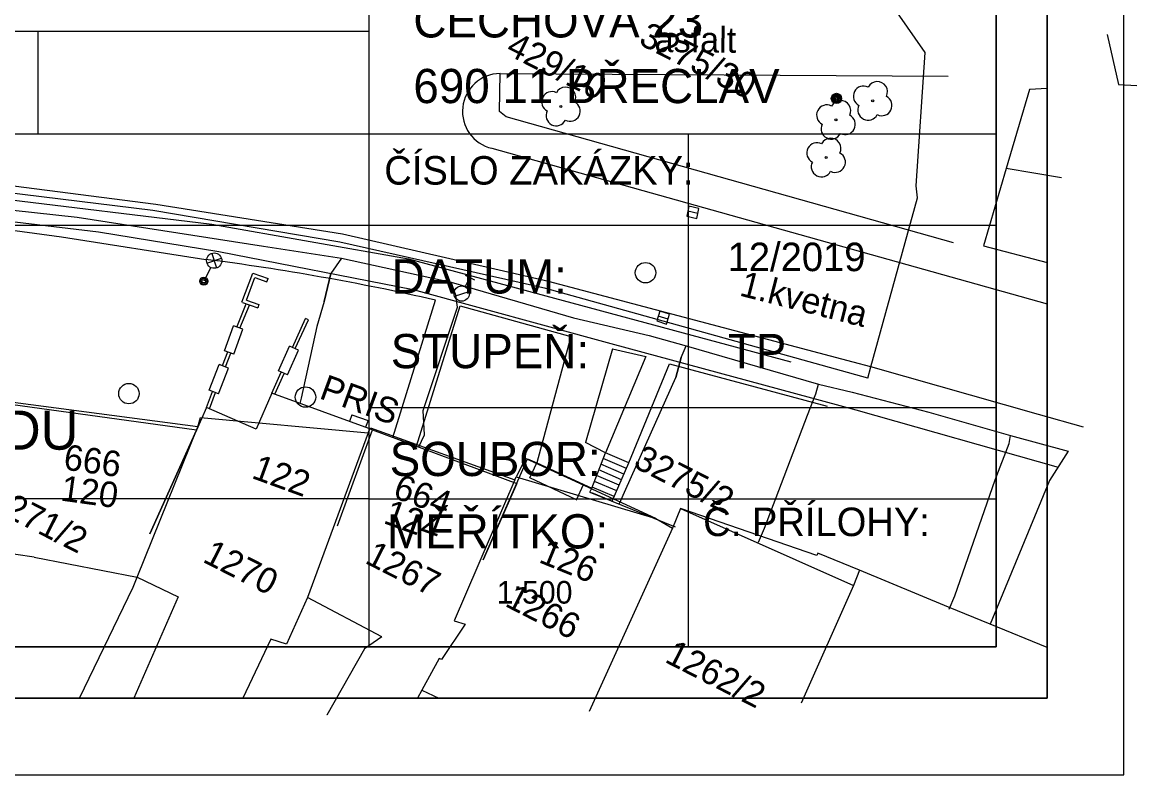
# Model space of a CAD drawing. Extents: x -601580 to 4, y -1204314 to 4.
# Drawn here: x -595811 to -595756.5, y -1203190.7 to -1203153.9 of the extents above; entities that cross this region are included whole.
import ezdxf

# ---------------------------------------------------------------- set-up
doc = ezdxf.new("R2010")
doc.units = 0
for name, color, linetype in [('00-KN-HRANICE PARCEL', 7, 'Continuous'), ('00-KN-PARC. CISLA', 7, 'Continuous'), ('00-KN-VNITRNI KRESBA', 7, 'Continuous'), ('00-POLOHOPIS', 7, 'Continuous'), ('00-RAZÍTKO', 7, 'Continuous'), ('00-SITE KOM. KABEL', 7, 'Continuous'), ('00-VAK-VODA-RAD IGIS', 7, 'Continuous'), ('Vrstva 22', 7, 'Continuous'), ('Vrstva 25', 7, 'Continuous'), ('Vrstva 27', 7, 'Continuous'), ('Vrstva 28', 7, 'Continuous'), ('Vrstva 33', 7, 'Continuous')]:
    doc.layers.add(name, color=color, linetype=linetype)

# ---------------------------------------------------------------- blocks, each defined once
blk = doc.blocks.new('6.20D_30')
at = {"layer": 'Vrstva 28'}
blk.add_circle((0, 0), 0.5, dxfattribs=at)
blk = doc.blocks.new('6.20D_32')
at = {"layer": 'Vrstva 28'}
blk.add_circle((0, 0), 0.5, dxfattribs=at)
blk = doc.blocks.new('6.30_92')
at = {"layer": 'Vrstva 27'}
blk.add_line((-0.25, 0), (0.25, 0), dxfattribs=at)
blk.add_lwpolyline([(-0.25, -0.25), (0.25, -0.25), (0.25, 0.25), (-0.25, 0.25)], close=True, dxfattribs=at)
blk = doc.blocks.new('6.20_58')
at = {"layer": 'Vrstva 27'}
blk.add_circle((0, 0), 0.5, dxfattribs=at)
blk = doc.blocks.new('6.13_2')
at = {"layer": 'Vrstva 28'}
for p, q in [((-0.25, 0.875), (0.25, 0.875)), ((0, 0.375), (0, 0.875)), ((-0.258, -0.272), (0.272, 0.258))]:
    blk.add_line(p, q, dxfattribs=at)
blk.add_circle((0, 0), 0.375, dxfattribs=at)
blk = doc.blocks.new('6.01A_1010')
at = {"layer": 'Vrstva 25'}
for radius in [0.25, 0.2, 0.15, 0.1, 0.05]:
    blk.add_circle((0, 0), radius, dxfattribs=at)
blk = doc.blocks.new('3.13_46')
at = {"layer": 'Vrstva 22'}
blk.add_circle((0, 0), 0.05, dxfattribs=at)
for centre, start, end in [((0, 0.5), 0, 180), ((-0.5, 0), 90, 270), ((0.5, 0), 270, 90), ((0, -0.5), 180, 0)]:
    blk.add_arc(centre, 0.5, start, end, dxfattribs=at)
blk = doc.blocks.new('3.13_52')
at = {"layer": 'Vrstva 22'}
blk.add_circle((0, 0), 0.05, dxfattribs=at)
for centre, start, end in [((0, 0.5), 0, 180), ((-0.5, 0), 90, 270), ((0.5, 0), 270, 90), ((0, -0.5), 180, 0)]:
    blk.add_arc(centre, 0.5, start, end, dxfattribs=at)
blk = doc.blocks.new('3.13_54')
at = {"layer": 'Vrstva 22'}
blk.add_circle((0, 0), 0.05, dxfattribs=at)
for centre, start, end in [((0, 0.5), 0, 180), ((-0.5, 0), 90, 270), ((0.5, 0), 270, 90), ((0, -0.5), 180, 0)]:
    blk.add_arc(centre, 0.5, start, end, dxfattribs=at)
blk = doc.blocks.new('6.30_98')
at = {"layer": 'Vrstva 27'}
blk.add_line((-0.25, 0.001), (0.25, -0.001), dxfattribs=at)
blk.add_lwpolyline([(-0.25, -0.25), (0.25, -0.25), (0.25, 0.25), (-0.25, 0.25)], close=True, dxfattribs=at)
blk = doc.blocks.new('3.13_56')
at = {"layer": 'Vrstva 22'}
blk.add_circle((0, 0), 0.05, dxfattribs=at)
for centre, start, end in [((0, 0.5), 0, 180), ((-0.5, 0), 90, 270), ((0.5, 0), 270, 90), ((0, -0.5), 180, 0)]:
    blk.add_arc(centre, 0.5, start, end, dxfattribs=at)
blk = doc.blocks.new('6.560_530')
at = {"layer": 'Vrstva 33'}
for p, q in [((-0.265, 0.86), (0.265, 1.39)), ((-0.265, 1.39), (0.265, 0.86)), ((0, 0.75), (0, 0))]:
    blk.add_line(p, q, dxfattribs=at)
for centre, radius in [((0, 1.125), 0.375), ((0, 0), 0.2), ((0, 0), 0.145), ((0, 0), 0.0876)]:
    blk.add_circle(centre, radius, dxfattribs=at)

msp = doc.modelspace()

# ---------------------------------------------------------------- linework, layer by layer
for points in [[(-595979.871, -1203190.718), (-595757.121, -1203190.718), (-595757.121, -1202875.568), (-595979.871, -1202875.568)], [(-595976.121, -1203186.968), (-595760.871, -1203186.968), (-595760.871, -1202879.318), (-595976.121, -1202879.318)], [(-595865.922, -1203184.468), (-595865.922, -1203186.968), (-595760.871, -1203186.968), (-595760.871, -1203038.468), (-595865.922, -1203038.468), (-595865.922, -1203040.968)], [(-595863.422, -1203184.468), (-595763.371, -1203184.468), (-595763.371, -1203040.968), (-595863.422, -1203040.968)]]:
    msp.add_lwpolyline(points)
at = {"layer": '00-KN-HRANICE PARCEL'}
for p, q in [((-595757.382, -1203156.953), (-595756.488, -1203157.004)), ((-595760.169, -1203161.508), (-595762.873, -1203161.058)), ((-595786.916, -1203176.298), (-595786.848, -1203176.142)), ((-595786.848, -1203176.142), (-595780.007, -1203178.178)), ((-595780.007, -1203178.178), (-595779.205, -1203178.653)), ((-595770.044, -1203180.715), (-595772.095, -1203179.873)), ((-595760.871, -1203184.489), (-595763.654, -1203183.351))]:
    msp.add_line(p, q, dxfattribs=at)
for points in [[(-595757.928, -1203154.498), (-595757.928, -1203154.498), (-595757.382, -1203156.953)], [(-595760.871, -1203157.146), (-595761.736, -1203157.194), (-595762.873, -1203161.058)], [(-595762.873, -1203161.058), (-595763.988, -1203164.834), (-595760.871, -1203165.658)], [(-595802.425, -1203173.697), (-595812.075, -1203172.418), (-595812.076, -1203172.53)], [(-595802.425, -1203173.697), (-595802.283, -1203173.242), (-595794.082, -1203173.995)], [(-595805.586, -1203181.536), (-595805.395, -1203181.05), (-595802.425, -1203173.697)], [(-595794.082, -1203173.995), (-595793.977, -1203173.746), (-595786.916, -1203176.298)], [(-595794.082, -1203173.995), (-595797.052, -1203182.055), (-595798.08, -1203184.337), (-595798.852, -1203184.09)], [(-595759.837, -1203174.891), (-595760.749, -1203176.324), (-595763.654, -1203183.351)], [(-595780.007, -1203178.178), (-595786.394, -1203175.25), (-595786.848, -1203176.142)], [(-595786.916, -1203176.298), (-595789.874, -1203183.185), (-595789.334, -1203183.359), (-595790.505, -1203185.086), (-595790.612, -1203185.032)], [(-595772.095, -1203179.873), (-595772.145, -1203179.993), (-595778.809, -1203177.699), (-595779.205, -1203178.653)], [(-595779.205, -1203178.653), (-595783.27, -1203187.626)], [(-595770.044, -1203180.715), (-595770.344, -1203181.46), (-595772.9, -1203187.217)], [(-595763.654, -1203183.351), (-595765.696, -1203182.513), (-595770.044, -1203180.715)], [(-595808.206, -1203186.968), (-595805.586, -1203181.536)], [(-595798.852, -1203184.09), (-595800.221, -1203186.968)], [(-595790.612, -1203185.032), (-595791.469, -1203186.582), (-595791.68, -1203186.968)]]:
    msp.add_lwpolyline(points, dxfattribs=at)
at = {"layer": '00-KN-VNITRNI KRESBA'}
for p, q in [((-595778.809, -1203177.699), (-595770.344, -1203181.46)), ((-595810.432, -1203180.078), (-595814.77, -1203179.451)), ((-595810.432, -1203180.078), (-595805.395, -1203181.05)), ((-595805.395, -1203181.05), (-595803.38, -1203182.008)), ((-595803.38, -1203182.008), (-595805.553, -1203186.968)), ((-595793.413, -1203183.964), (-595797.052, -1203182.055)), ((-595793.413, -1203183.964), (-595794.267, -1203184.562)), ((-595794.267, -1203184.562), (-595796.106, -1203187.8)), ((-595791.469, -1203186.582), (-595790.627, -1203186.968)), ((-595796.106, -1203187.8), (-595796.106, -1203187.8))]:
    msp.add_line(p, q, dxfattribs=at)
at = {"layer": '00-POLOHOPIS'}
for p, q in [((-595787.665, -1203158.261), (-595787.637, -1203156.414)), ((-595787.637, -1203156.414), (-595765.711, -1203156.539)), ((-595787.33, -1203158.532), (-595787.665, -1203158.261)), ((-595765.456, -1203164.694), (-595787.33, -1203158.532)), ((-595788.037, -1203160.07), (-595760.871, -1203167.678)), ((-595828.914, -1203160.517), (-595801.736, -1203163.773)), ((-595801.736, -1203163.773), (-595792.113, -1203165.471)), ((-595811.38, -1203164.098), (-595809.092, -1203164.403)), ((-595809.092, -1203164.403), (-595802.028, -1203165.505)), ((-595792.113, -1203165.471), (-595773.402, -1203170.512)), ((-595800.267, -1203167.604), (-595799.734, -1203166.181)), ((-595799.734, -1203166.181), (-595798.986, -1203166.445)), ((-595800.046, -1203167.501), (-595799.633, -1203166.397)), ((-595799.633, -1203166.397), (-595799.043, -1203166.606)), ((-595799.043, -1203166.606), (-595798.986, -1203166.445)), ((-595800.519, -1203168.817), (-595800.05, -1203167.68)), ((-595800.359, -1203168.875), (-595799.889, -1203167.737)), ((-595800.238, -1203167.614), (-595799.49, -1203167.877)), ((-595800.046, -1203167.501), (-595799.433, -1203167.716)), ((-595799.433, -1203167.716), (-595799.49, -1203167.877)), ((-595792.877, -1203174.214), (-595790.797, -1203167.496)), ((-595791.727, -1203174.641), (-595789.588, -1203167.775)), ((-595789.588, -1203167.775), (-595784.178, -1203169.283)), ((-595801.108, -1203169.979), (-595800.67, -1203168.763)), ((-595800.218, -1203168.926), (-595800.67, -1203168.763)), ((-595800.657, -1203170.142), (-595800.218, -1203168.926)), ((-595797.791, -1203169.812), (-595797.15, -1203168.403)), ((-595797.654, -1203169.872), (-595797.013, -1203168.465)), ((-595797.013, -1203168.465), (-595797.15, -1203168.403)), ((-595784.178, -1203169.283), (-595785.838, -1203175.455)), ((-595800.657, -1203170.142), (-595801.108, -1203169.979)), ((-595798.473, -1203170.963), (-595797.928, -1203169.75)), ((-595798.036, -1203171.16), (-595797.491, -1203169.947)), ((-595797.491, -1203169.947), (-595797.928, -1203169.75)), ((-595782.129, -1203169.888), (-595783.459, -1203174.459)), ((-595782.129, -1203169.888), (-595780.509, -1203170.252)), ((-595801.222, -1203170.702), (-595800.958, -1203170.034)), ((-595801.072, -1203170.76), (-595800.807, -1203170.088)), ((-595780.509, -1203170.252), (-595782.483, -1203174.963)), ((-595801.864, -1203171.899), (-595801.37, -1203170.643)), ((-595801.417, -1203172.075), (-595800.923, -1203170.819)), ((-595800.923, -1203170.819), (-595801.37, -1203170.643)), ((-595798.8, -1203172.044), (-595798.336, -1203171.025)), ((-595798.659, -1203172.095), (-595798.199, -1203171.086)), ((-595798.036, -1203171.16), (-595798.473, -1203170.963)), ((-595781.336, -1203175.456), (-595779.34, -1203170.615)), ((-595779.34, -1203170.615), (-595771.637, -1203172.691)), ((-595801.991, -1203172.755), (-595801.706, -1203171.961)), ((-595801.417, -1203172.075), (-595801.864, -1203171.899)), ((-595801.844, -1203172.82), (-595801.556, -1203172.02)), ((-595794.883, -1203173.103), (-595795.003, -1203173.431)), ((-595794.883, -1203173.103), (-595794.094, -1203173.391)), ((-595794.094, -1203173.391), (-595794.214, -1203173.719)), ((-595791.723, -1203174.642), (-595792.877, -1203174.214)), ((-595782.483, -1203174.963), (-595783.459, -1203174.459)), ((-595786.291, -1203175.267), (-595785.838, -1203175.455)), ((-595786.184, -1203176.199), (-595785.838, -1203175.455)), ((-595785.838, -1203175.455), (-595783.149, -1203176.705)), ((-595783.149, -1203176.705), (-595782.483, -1203174.963)), ((-595781.454, -1203175.731), (-595782.59, -1203175.244)), ((-595781.336, -1203175.456), (-595782.483, -1203174.963)), ((-595782.145, -1203177.338), (-595781.336, -1203175.456)), ((-595781.692, -1203176.283), (-595782.805, -1203175.805)), ((-595781.573, -1203176.008), (-595782.698, -1203175.524)), ((-595783.895, -1203177.264), (-595786.184, -1203176.199)), ((-595783.895, -1203177.264), (-595783.548, -1203176.52)), ((-595781.929, -1203176.834), (-595783.02, -1203176.365)), ((-595781.809, -1203176.558), (-595782.911, -1203176.085)), ((-595783.236, -1203176.891), (-595783.149, -1203176.705)), ((-595783.236, -1203176.891), (-595779.075, -1203178.593)), ((-595782.237, -1203177.3), (-595783.143, -1203176.929)), ((-595782.046, -1203177.11), (-595783.126, -1203176.645)), ((-595783.91, -1203177.285), (-595783.895, -1203177.264))]:
    msp.add_line(p, q, dxfattribs=at)
for points in [[(-595795.592, -1203178.54), (-595793.876, -1203173.843), (-595798.8, -1203172.044), (-595799.573, -1203173.818), (-595801.991, -1203172.755), (-595802.49, -1203173.865), (-595804.765, -1203178.925)], [(-595804.765, -1203178.925), (-595802.49, -1203173.865), (-595812.062, -1203172.543), (-595814.081, -1203172.275), (-595814.371, -1203172.233), (-595816.351, -1203176.637)], [(-595795.592, -1203178.54), (-595793.876, -1203173.843), (-595786.818, -1203176.463), (-595788.46, -1203180.198)], [(-595788.46, -1203180.198), (-595786.291, -1203175.267)]]:
    msp.add_lwpolyline(points, dxfattribs=at)
for centre, radius, start, end in [((-595787.621, -1203158.265), 1.852, 90.4906, 256.9989), ((-595817.228, -1203283.901), 119.368, 77.20722, 82.68433)]:
    msp.add_arc(centre, radius, start, end, dxfattribs=at)
at = {"layer": '00-RAZÍTKO'}
for p, q in [((-595794.059, -1203145.41), (-595794.059, -1203184.468)), ((-595858.226, -1203154.338), (-595794.059, -1203154.338)), ((-595810.24, -1203159.359), (-595810.24, -1203154.338)), ((-595858.226, -1203159.359), (-595763.371, -1203159.359)), ((-595778.436, -1203159.359), (-595778.436, -1203177.214)), ((-595858.226, -1203163.823), (-595763.371, -1203163.823)), ((-595794.059, -1203172.751), (-595763.371, -1203172.751)), ((-595794.059, -1203177.214), (-595858.226, -1203177.214)), ((-595794.059, -1203177.214), (-595763.371, -1203177.214))]:
    msp.add_line(p, q, dxfattribs=at)
for points in [[(-596076.023, -1203038.468), (-595760.871, -1203038.468), (-595760.871, -1203186.968), (-596076.023, -1203186.968)], [(-596073.523, -1203040.968), (-595763.371, -1203040.968), (-595763.371, -1203184.468), (-596073.523, -1203184.468)], [(-595763.371, -1203184.468), (-595859.264, -1203184.468), (-595859.264, -1203085.716), (-595763.371, -1203085.716)], [(-595763.371, -1203184.468), (-595859.264, -1203184.468), (-595859.264, -1203103.981), (-595763.371, -1203103.981)]]:
    msp.add_lwpolyline(points, close=True, dxfattribs=at)
msp.add_lwpolyline([(-595778.436, -1203177.214), (-595778.436, -1203184.468)], dxfattribs=at)
at = {"layer": '00-SITE KOM. KABEL'}
for points in [[(-595847.474, -1203161.541), (-595845.669, -1203160.553), (-595837.149, -1203161.188), (-595825.579, -1203162.333), (-595821.325, -1203162.86), (-595820.675, -1203162.552), (-595807.283, -1203164.153), (-595801.4, -1203165.118), (-595791.892, -1203166.985), (-595782.211, -1203169.615), (-595770.223, -1203172.869), (-595760.329, -1203175.664)], [(-595812.52, -1203162.979), (-595808.324, -1203163.443), (-595799.202, -1203164.857), (-595795.396, -1203165.448)], [(-595799.202, -1203164.857), (-595795.396, -1203165.448)], [(-595795.396, -1203165.448), (-595795.912, -1203166.196), (-595796.239, -1203167.566), (-595796.602, -1203168.784), (-595797.37, -1203172.299), (-595797.43, -1203172.549)], [(-595795.396, -1203165.448), (-595790.025, -1203166.624)], [(-595796.239, -1203167.566), (-595795.912, -1203166.196)], [(-595791.614, -1203174.68), (-595791.482, -1203174.399), (-595791.332, -1203174.083), (-595791.39, -1203172.897), (-595789.725, -1203167.842), (-595789.797, -1203167.256), (-595790.025, -1203166.624)], [(-595790.025, -1203166.624), (-595784.04, -1203168.358), (-595780.335, -1203169.235), (-595778.523, -1203169.731)], [(-595789.725, -1203167.842), (-595789.797, -1203167.256)], [(-595784.04, -1203168.358), (-595780.335, -1203169.235)], [(-595781.791, -1203177.449), (-595781.486, -1203176.74), (-595779.035, -1203171.288), (-595778.768, -1203170.302), (-595778.523, -1203169.731)], [(-595778.523, -1203169.731), (-595772.052, -1203171.613)], [(-595778.768, -1203170.302), (-595779.035, -1203171.288)], [(-595774.989, -1203179.341), (-595774.697, -1203178.659), (-595772.591, -1203173.134), (-595772.189, -1203172.081), (-595772.052, -1203171.613)], [(-595772.052, -1203171.613), (-595770.409, -1203172), (-595766.655, -1203172.981), (-595762.665, -1203174.115)], [(-595772.591, -1203173.134), (-595772.189, -1203172.081)], [(-595770.409, -1203172), (-595766.655, -1203172.981)], [(-595765.67, -1203182.617), (-595765.393, -1203181.961), (-595763.41, -1203176.283), (-595762.735, -1203174.516), (-595762.665, -1203174.115)], [(-595762.665, -1203174.115), (-595759.837, -1203174.891)], [(-595763.41, -1203176.283), (-595762.735, -1203174.516)]]:
    msp.add_lwpolyline(points, dxfattribs=at)
at = {"layer": '00-VAK-VODA-RAD IGIS'}
for points in [[(-595769.648, -1203171.322), (-595785.403, -1203166.935), (-595795.475, -1203164.656), (-595804.623, -1203163.117), (-595816.46, -1203161.657), (-595826.599, -1203160.59), (-595842.085, -1203159.157), (-595854.341, -1203158.19), (-595874.349, -1203157.529), (-595916.091, -1203157.19), (-595934.747, -1203157.037), (-595934.946, -1203157.036), (-595979.231, -1203156.672), (-595986.252, -1203156.621), (-595986.563, -1203152.325), (-595986.626, -1203151.47)], [(-595769.648, -1203171.322), (-595769.501, -1203170.768), (-595767.213, -1203162.485), (-595767.276, -1203161.903), (-595766.838, -1203155.381), (-595768.193, -1203153.434), (-595792.909, -1203153.141), (-595832.655, -1203152.67), (-595863.777, -1203152.611), (-595882.218, -1203152.467), (-595896.051, -1203152.359), (-595896.171, -1203152.357), (-595897.207, -1203152.349), (-595898.463, -1203152.339), (-595900.39, -1203152.324)], [(-595759.088, -1203173.714), (-595761.291, -1203173.091), (-595769.501, -1203170.768), (-595770.355, -1203170.534), (-595785.257, -1203166.583), (-595795.347, -1203164.272), (-595804.469, -1203162.814), (-595815.119, -1203161.45), (-595820.531, -1203160.859), (-595825.827, -1203160.309), (-595828.249, -1203160.07), (-595838.959, -1203159.033), (-595841.939, -1203158.745), (-595853.862, -1203157.825), (-595854.206, -1203157.797), (-595855.703, -1203157.735), (-595857.698, -1203157.651), (-595874.283, -1203156.957)]]:
    msp.add_lwpolyline(points, dxfattribs=at)

# ---------------------------------------------------------------- block references
at = {"layer": '00-POLOHOPIS'}
for name, p, rotation in [('3.13_56', (-595784.657, -1203158.023), 153.01366391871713), ('3.13_46', (-595769.405, -1203157.749), 153.01366391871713), ('3.13_54', (-595771.202, -1203158.673), 153.01366391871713), ('6.01A_1010', (-595771.18, -1203157.628), -116.98633608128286), ('3.13_52', (-595771.684, -1203160.521), 153.01366391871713), ('6.560_530', (-595802.129, -1203166.569), -26.986336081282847), ('6.13_2', (-595789.511, -1203167.176), -26.986336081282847)]:
    msp.add_blockref(name, p, dxfattribs=dict(at, rotation=rotation))
for name, p, xscale, yscale, rotation in [('6.30_98', (-595778.206, -1203163.2), 0.9999995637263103, 0.9999995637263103, 167.95018546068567), ('6.20_58', (-595780.517, -1203166.156), 1.0000020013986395, 1.0000020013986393, 162.33957412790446), ('6.30_92', (-595779.654, -1203168.353), 1.0000020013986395, 1.0000020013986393, 162.33957412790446), ('6.20D_30', (-595805.793, -1203172.072), 0.9999996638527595, 0.9999996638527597, -3.7103221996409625), ('6.20D_32', (-595797.155, -1203172.241), 0.9999996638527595, 0.9999996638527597, -3.7103221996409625)]:
    msp.add_blockref(name, p, dxfattribs=dict(at, xscale=xscale, yscale=yscale, rotation=rotation))

# ---------------------------------------------------------------- texts
at = {"layer": '00-KN-PARC. CISLA'}
for s, p in [('3275/30', (-595780.91, -1203154.952)), ('429/10', (-595787.411, -1203155.433)), ('3275/2', (-595781.173, -1203175.642)), ('1271/2', (-595812.805, -1203177.602)), ('1270', (-595802.238, -1203180.278)), ('1267', (-595794.3, -1203180.337)), ('1266', (-595787.45, -1203182.444)), ('1262/2', (-595779.632, -1203185.18))]:
    msp.add_text(s, height=1.25, rotation=333.0137, dxfattribs=at).set_placement(p)
at = {"layer": '00-POLOHOPIS'}
for s, rotation, p in [('asfalt', 359.4747, (-595780.08, -1203155.359)), ('1.kvetna', 345.6994, (-595775.972, -1203167.265)), ('PRIS', 339.9187, (-595796.534, -1203172.286)), ('666', 352.1386, (-595809.034, -1203175.78)), ('122', 339.9272, (-595799.843, -1203176.187)), ('120', 352.1386, (-595809.178, -1203177.298)), ('664', 339.6337, (-595792.937, -1203177.137)), ('124', 340.0912, (-595793.394, -1203178.393)), ('126', 337.7605, (-595785.795, -1203180.305))]:
    msp.add_text(s, height=1.25, rotation=rotation, dxfattribs=at).set_placement(p)
at = {"layer": '00-RAZÍTKO'}
for s, height, p in [('ČECHOVA 23', 1.6739, (-595791.876, -1203154.646)), ('690 11 BŘECLAV', 1.6739, (-595791.876, -1203157.859)), ('ČÍSLO ZAKÁZKY:', 1.39492, (-595793.3, -1203161.845)), ('12/2019', 1.395, (-595776.501, -1203166.08)), ('DATUM:', 1.6739, (-595792.943, -1203167.176)), ('STUPEŇ:', 1.6739, (-595792.982, -1203170.828)), ('TP', 1.6739, (-595776.491, -1203170.828)), ('OPRAVA  KANALIZACE A VODOVODU', 1.9125, (-595854.307, -1203174.814)), ('SOUBOR:', 1.6739, (-595793.035, -1203176.105)), ('MĚŘÍTKO:', 1.6739, (-595793.164, -1203179.647)), ('Č. PŘÍLOHY:', 1.39492, (-595777.697, -1203179.043)), ('1:500', 1.1067, (-595787.796, -1203182.346))]:
    msp.add_text(s, height=height, rotation=360, dxfattribs=at).set_placement(p)

doc.saveas('drawing.dxf')
